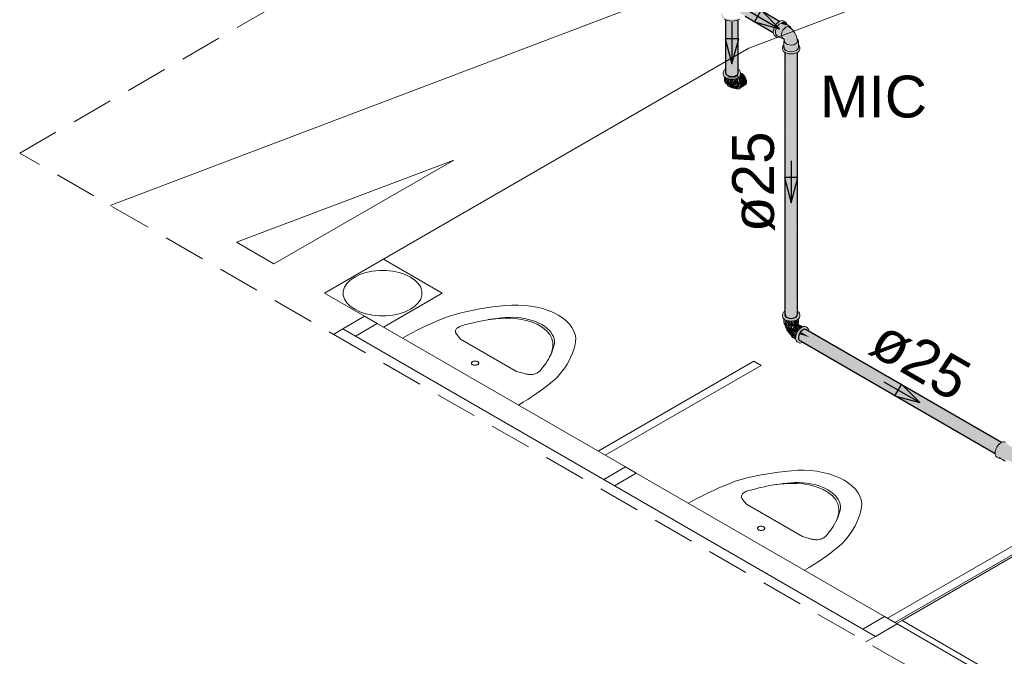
# Model space of a CAD drawing. Header units: millimetres. Extents: x 567 to 934, y -1 to 364.
# Tile 382 of 656: x 748.37 to 753.08, y 6.65 to 9.7. Entities that reach past the tile are written whole.
import ezdxf

# ---------------------------------------------------------------- set-up
doc = ezdxf.new("R2010")
doc.units = ezdxf.units.MM
doc.header["$MEASUREMENT"] = 0
doc.linetypes.add('JIS_02_2.0', pattern=[0.3, 0.2, -0.1])
doc.linetypes.add('NULL', pattern=[0])
for name, color, linetype, lineweight in [('AF-Condutos', 140, 'Continuous', 25), ('AF-Conexões', 152, 'Continuous', 18), ('AF-Peça de utilização', 152, 'Continuous', 18), ('AF-Sentido conduto', 140, 'Continuous', 30), ('AF-Textos conduto', 7, 'Continuous', 9), ('DI-Área do detalhe', 10, 'JIS_02_2.0', 0), ('Textos', 7, 'Continuous', 9)]:
    doc.layers.add(name, color=color, linetype=linetype, lineweight=lineweight)
doc.layers.add('ARQ FINA', color=8, linetype='Continuous')
doc.styles.add('Arial', font='arial.ttf')

msp = doc.modelspace()

# ---------------------------------------------------------------- hatches: boundary and pattern name
at = {"layer": 'AF-Condutos', "linetype": 'Continuous'}
for points in [[(751.8677, 9.7666), (752.003, 9.689), (751.8458, 9.7798), (751.838, 9.7805), (751.8205, 9.7682), (751.8101, 9.7458), (751.8138, 9.728), (751.9724, 9.6364), (751.8408, 9.7168), (751.8415, 9.7173), (751.9727, 9.6415), (751.9856, 9.6733), (751.8711, 9.7487), (751.9929, 9.6816), (751.8774, 9.7554), (751.9997, 9.687)], [(751.8677, 9.7666), (751.9994, 9.6874), (752.003, 9.689)], [(751.8711, 9.7487), (751.9853, 9.6735), (751.9929, 9.6816)], [(751.8774, 9.7554), (751.993, 9.6821), (751.9997, 9.6869)], [(751.8408, 9.7168), (751.9722, 9.6369), (751.9727, 9.6415), (751.8415, 9.7173)], [(751.7445, 9.4598), (751.7464, 9.4371), (751.764, 9.4269), (751.7889, 9.4277), (751.8046, 9.4388), (751.8046, 9.6954), (751.8041, 9.6952), (751.7994, 9.4634), (751.7988, 9.6929), (751.7982, 9.6932), (751.7904, 9.4702), (751.789, 9.691), (751.7883, 9.6909), (751.7789, 9.4788), (751.7767, 9.69), (751.7635, 9.6908), (751.7559, 9.4961), (751.7535, 9.6928), (751.753, 9.693), (751.7476, 9.485), (751.7465, 9.695), (751.7444, 9.6959)], [(751.7476, 9.485), (751.7529, 9.6921), (751.7465, 9.6949)], [(751.7559, 9.4961), (751.7635, 9.6904), (751.7535, 9.6928)], [(751.7789, 9.4788), (751.7883, 9.6909), (751.7767, 9.69)], [(751.7904, 9.4702), (751.7982, 9.6932), (751.789, 9.691)], [(751.8041, 9.6947), (751.7988, 9.6934), (751.7994, 9.462)], [(751.8046, 9.4388), (751.8052, 9.6957), (751.8046, 9.6954)], [(751.8052, 9.459), (751.8052, 9.6957), (751.8046, 9.4595)], [(752.0274, 9.5404), (752.0274, 8.2878), (752.0294, 9.5393)], [(752.0275, 8.3031), (752.0296, 8.3044), (752.0294, 9.5506)], [(752.0296, 8.3047), (752.0363, 9.5365), (752.0294, 9.5395)], [(752.0366, 8.3075), (752.0364, 9.5444), (752.0296, 8.3047), (752.0364, 8.2744), (752.047, 8.2704)], [(752.0364, 9.5363), (752.0367, 8.31), (752.047, 9.5318)], [(752.047, 8.2704), (752.047, 9.5404), (752.0367, 8.31)], [(752.047, 8.2704), (752.0596, 8.2693), (752.0596, 9.5393)], [(752.047, 9.532), (752.047, 8.2704), (752.0595, 9.5308)], [(752.0596, 8.2693), (752.0719, 8.2712), (752.0719, 9.5412)], [(752.0596, 9.533), (752.0596, 8.2693), (752.0718, 9.5339)], [(752.0819, 8.3064), (752.0818, 9.5458), (752.0719, 8.2712), (752.0876, 8.2823), (752.0876, 8.3038)], [(752.0817, 9.5368), (752.0719, 9.5344), (752.0719, 8.2712)], [(752.0819, 8.3064), (752.0875, 9.54), (752.0818, 9.5357)], [(752.0876, 8.3038), (752.0876, 9.5523), (752.082, 8.3158)], [(752.0876, 8.2823), (752.0882, 9.5405), (752.0876, 9.54)], [(752.0883, 8.3033), (752.0883, 9.5405), (752.0876, 8.308)], [(752.0296, 8.3047), (752.0294, 8.2806), (752.0364, 8.2744)], [(753.0331, 7.624), (753.0331, 7.6242), (752.1185, 8.1572), (753.0324, 7.6297), (753.0335, 7.6294), (752.1508, 8.1485), (753.0345, 7.6389), (753.0354, 7.6387), (752.149, 8.1631), (753.0388, 7.6502), (753.0398, 7.6499), (752.1471, 8.179), (752.0968, 8.194), (752.0931, 8.1824), (752.0968, 8.1646)], [(752.1471, 8.179), (752.1035, 8.2048), (752.0968, 8.194)], [(752.1288, 8.2164), (752.121, 8.2171), (752.1035, 8.2048), (752.1468, 8.1791), (753.0462, 7.6605), (753.0464, 7.6607), (752.1454, 8.1933), (753.0539, 7.6692), (753.0541, 7.6693), (752.1441, 8.2035), (753.0608, 7.6744), (753.0609, 7.6745)], [(753.0637, 7.6766), (752.1288, 8.2164), (753.0605, 7.6747)], [(753.0596, 7.6752), (752.1441, 8.2035), (753.0539, 7.6694)], [(753.0527, 7.6699), (752.1454, 8.1933), (753.0461, 7.6609)], [(753.0324, 7.6297), (752.1175, 8.1578), (753.0329, 7.6243)], [(753.0451, 7.6611), (752.1471, 8.179), (753.0392, 7.6502)], [(753.0346, 7.6392), (753.0396, 7.6496), (752.149, 8.1631)], [(753.0327, 7.6298), (753.0353, 7.6384), (752.1508, 8.1485)]]:
    msp.add_hatch(color=151, dxfattribs=at).paths.add_polyline_path(points)
at = {"layer": 'AF-Conexões', "linetype": 'Continuous'}
for points in [[(751.7241, 9.7192), (751.7294, 9.7051), (751.7444, 9.6959), (751.775, 9.6899), (751.8013, 9.694), (751.8122, 9.705), (751.775, 9.6967), (751.7378, 9.7056), (751.7241, 9.735)], [(751.9868, 9.615), (752, 9.6138), (751.9821, 9.6193), (751.9785, 9.6329), (751.9868, 9.663), (752, 9.6795), (752.0152, 9.6883), (752.0331, 9.6827), (752.0284, 9.6871), (752.0093, 9.6917), (751.987, 9.6754), (751.9762, 9.6567), (751.9723, 9.6374)], [(752.0941, 9.5757), (752.0916, 9.5879), (752.0741, 9.6361), (752.0587, 9.6524), (752.0148, 9.6822), (751.9908, 9.668), (751.9831, 9.6507), (751.9821, 9.6193), (752.0157, 9.6062), (752.0093, 9.6299), (752.0208, 9.6538), (752.0117, 9.628), (752.0192, 9.6132), (752.0369, 9.6147), (752.0253, 9.6051), (752.0326, 9.5832), (752.0393, 9.5912), (752.0402, 9.5788), (752.0305, 9.5816), (752.0286, 9.5467), (752.058, 9.5397), (752.0881, 9.5537)], [(752.0331, 9.6827), (752.0184, 9.6873), (752.0057, 9.6786), (752.0369, 9.6694)], [(752.0199, 9.6827), (752.0148, 9.6822), (752.0369, 9.6694)], [(752.0164, 9.5637), (752.022, 9.5449), (752.0472, 9.5337), (752.0688, 9.5337), (752.0875, 9.5399), (752.0982, 9.5507), (752.0982, 9.5699), (752.0883, 9.5484), (752.0788, 9.5429), (752.058, 9.5397), (752.0286, 9.5467), (752.0274, 9.5799)], [(752.0244, 9.5585), (752.0274, 9.5543), (752.0275, 9.5802)], [(752.0883, 8.3033), (752.0876, 8.2826), (752.0447, 8.267), (752.0269, 8.278), (752.0274, 8.2965), (752.0164, 8.2869), (752.022, 8.2681), (752.0472, 8.2569), (752.0688, 8.2569), (752.0928, 8.2671), (752.0997, 8.2869)], [(752.024, 8.2665), (752.0232, 8.2507), (752.0279, 8.2407), (752.0279, 8.2636)], [(752.0284, 8.2431), (752.0406, 8.2333), (752.0407, 8.2574), (752.0343, 8.2398), (752.0335, 8.2602)], [(752.0288, 8.2447), (752.0322, 8.2604), (752.0286, 8.2631)], [(752.0422, 8.2265), (752.0295, 8.2394), (752.0448, 8.2037), (752.0581, 8.1909), (752.0657, 8.2177), (752.0616, 8.2309), (752.0524, 8.2263), (752.0412, 8.2332)], [(752.0343, 8.2398), (752.0394, 8.2583), (752.0336, 8.2609)], [(752.0478, 8.2568), (752.0406, 8.2333), (752.049, 8.2313), (752.0568, 8.2562)], [(752.0414, 8.2357), (752.0478, 8.2568), (752.0407, 8.2584)], [(752.0658, 8.2567), (752.058, 8.2561), (752.049, 8.2313), (752.067, 8.2313)], [(752.0742, 8.2582), (752.067, 8.2313), (752.0754, 8.2333)], [(752.074, 8.2573), (752.0688, 8.2569), (752.067, 8.2313)], [(752.0814, 8.2604), (752.0754, 8.2333), (752.0826, 8.2365), (752.087, 8.2629)], [(752.0813, 8.2599), (752.0754, 8.2585), (752.0754, 8.2333)], [(752.0923, 8.2668), (752.0884, 8.2638), (752.0826, 8.2365), (752.0908, 8.2444)], [(752.0797, 8.1824), (752.0592, 8.2012), (752.0584, 8.1933), (752.079, 8.1764)], [(752.0592, 8.1865), (752.0789, 8.1751), (752.0584, 8.1933)], [(752.0813, 8.1898), (752.0617, 8.2094), (752.0592, 8.2012)], [(752.0793, 8.1828), (752.081, 8.1886), (752.0592, 8.2012)], [(752.0842, 8.1978), (752.0876, 8.2048), (752.0707, 8.225), (752.0617, 8.2094)], [(752.0807, 8.1904), (752.0829, 8.1951), (752.0617, 8.2094)], [(752.0934, 8.2133), (752.0766, 8.2313), (752.0707, 8.225), (752.0883, 8.2058)], [(752.0991, 8.2195), (752.083, 8.2359), (752.0766, 8.2313)], [(752.0974, 8.2192), (752.0766, 8.2313), (752.0933, 8.2133)], [(752.1427, 8.2146), (752.1362, 8.224), (752.116, 8.2301), (752.0937, 8.2138), (752.0829, 8.1951), (752.079, 8.1758), (752.0829, 8.1611), (752.1023, 8.1535), (752.0888, 8.1917), (752.1067, 8.2179), (752.1206, 8.2259), (752.1219, 8.2224), (752.1074, 8.2183), (752.0931, 8.198), (752.0952, 8.1915), (752.1155, 8.2175), (752.1407, 8.2095)], [(752.1137, 8.2291), (752.1003, 8.2376), (752.083, 8.2359), (752.1028, 8.2244)], [(752.1035, 8.2241), (752.083, 8.2359), (752.0988, 8.2198)], [(752.0797, 8.1698), (752.0791, 8.175), (752.0592, 8.1865), (752.0617, 8.181)], [(752.1067, 8.1522), (752.1134, 8.155), (752.1026, 8.1613)]]:
    msp.add_hatch(color=161, dxfattribs=at).paths.add_polyline_path(points)
at = {"layer": 'AF-Peça de utilização', "linetype": 'Continuous'}
for points in [[(751.7444, 9.4595), (751.7342, 9.4493), (751.7383, 9.4243), (751.7636, 9.413), (751.7852, 9.413), (751.8038, 9.4193), (751.816, 9.4363), (751.8104, 9.4551), (751.8034, 9.4259), (751.7744, 9.419), (751.7636, 9.4198), (751.7396, 9.4303), (751.7499, 9.4339)], [(751.7396, 9.4233), (751.7396, 9.4047), (751.7443, 9.3947), (751.7443, 9.4198)], [(751.7486, 9.3926), (751.7454, 9.4191), (751.7443, 9.4052)], [(751.7498, 9.3908), (751.7498, 9.4171), (751.7454, 9.4191)], [(751.7498, 9.4163), (751.7499, 9.3907), (751.7559, 9.4144)], [(751.762, 9.4271), (751.7536, 9.4223), (751.7714, 9.4195), (751.7769, 9.4221)], [(751.8011, 9.4349), (751.7744, 9.419), (751.7952, 9.4223)], [(751.799, 9.4164), (751.7928, 9.4149), (751.799, 9.3905)], [(751.8044, 9.4366), (751.7952, 9.4223), (751.8034, 9.4259)], [(751.799, 9.3907), (751.8045, 9.3947), (751.8045, 9.4196), (751.8003, 9.4177)], [(751.808, 9.4224), (751.8053, 9.4204), (751.8072, 9.3984)], [(751.842, 9.3883), (751.8451, 9.3997), (751.8384, 9.422), (751.8092, 9.4047), (751.8141, 9.3818), (751.8074, 9.3671)], [(751.82, 9.4376), (751.8162, 9.4354), (751.8092, 9.4052), (751.8384, 9.422), (751.8337, 9.4289)], [(751.7498, 9.3905), (751.757, 9.3873), (751.757, 9.4146)], [(751.8021, 9.3675), (751.8117, 9.3764), (751.8081, 9.3954), (751.7959, 9.3833), (751.7549, 9.3831), (751.7745, 9.3712)], [(751.757, 9.4136), (751.757, 9.3873), (751.7643, 9.4129)], [(751.7643, 9.413), (751.757, 9.3873), (751.7654, 9.3853)], [(751.7654, 9.3853), (751.7732, 9.4121), (751.7654, 9.4129)], [(751.7733, 9.4123), (751.7654, 9.3853), (751.7744, 9.3846), (751.7819, 9.4117)], [(751.7744, 9.3846), (751.7918, 9.3873), (751.7845, 9.413)], [(751.7918, 9.4136), (751.7852, 9.413), (751.7918, 9.3873)], [(751.7918, 9.4146), (751.7918, 9.3873), (751.799, 9.3905)], [(753.0954, 7.6655), (753.0829, 7.6775), (753.0698, 7.6787), (753.0476, 7.6625), (753.0369, 7.644), (753.033, 7.6248), (753.0369, 7.6102), (753.0559, 7.6025), (753.1063, 7.5756), (753.0778, 7.596), (753.1, 7.5895), (753.1311, 7.5711), (753.1485, 7.5441), (753.1685, 7.5459), (753.1457, 7.559), (753.1539, 7.5888), (753.1692, 7.6049), (753.1761, 7.6221), (753.154, 7.6138), (753.1272, 7.6297), (753.1297, 7.6319), (753.1096, 7.6511), (753.1166, 7.651), (753.1423, 7.6361)]]:
    msp.add_hatch(color=161, dxfattribs=at).paths.add_polyline_path(points)

# ---------------------------------------------------------------- linework, layer by layer
at = {"layer": 'AF-Condutos'}
for p, q in [((752.003, 9.689), (751.8677, 9.7671)), ((751.8375, 9.7143), (751.9724, 9.6364)), ((751.7444, 9.6959), (751.7444, 9.4864)), ((751.8052, 9.459), (751.8052, 9.6957)), ((752.0274, 9.5408), (752.0274, 9.5404)), ((752.0274, 9.5404), (752.0274, 8.2878)), ((752.0883, 8.3071), (752.0883, 9.5405)), ((751.7444, 9.4864), (751.7444, 9.4648)), ((751.7444, 9.4648), (751.7444, 9.4636)), ((751.7444, 9.4636), (751.7444, 9.4617)), ((751.7444, 9.4617), (751.7444, 9.4598)), ((751.7444, 9.4598), (751.7444, 9.4597)), ((751.7444, 9.4597), (751.7444, 9.4443)), ((751.7444, 9.4443), (751.7464, 9.4371)), ((751.7464, 9.4371), (751.7533, 9.4309)), ((751.7533, 9.4309), (751.764, 9.4269)), ((751.764, 9.4269), (751.7766, 9.4258)), ((751.7766, 9.4258), (751.7889, 9.4277)), ((751.7889, 9.4277), (751.7988, 9.4323)), ((751.7988, 9.4323), (751.8046, 9.4388)), ((751.8046, 9.4388), (751.8052, 9.4462)), ((751.8052, 9.4462), (751.8052, 9.459)), ((752.0274, 8.2878), (752.0294, 8.2806)), ((752.0876, 8.2823), (752.0883, 8.2897)), ((752.0883, 8.3036), (752.0883, 8.3071)), ((752.0883, 8.3033), (752.0883, 8.3036)), ((752.0883, 8.2897), (752.0883, 8.3033)), ((752.0294, 8.2806), (752.0364, 8.2744)), ((752.0364, 8.2744), (752.047, 8.2704)), ((752.047, 8.2704), (752.0596, 8.2693)), ((752.0596, 8.2693), (752.0719, 8.2712)), ((752.0719, 8.2712), (752.0818, 8.2758)), ((752.0818, 8.2758), (752.0876, 8.2823)), ((752.0968, 8.194), (752.0931, 8.1824)), ((752.1035, 8.2048), (752.0968, 8.194)), ((752.112, 8.213), (752.1035, 8.2048)), ((752.121, 8.2171), (752.112, 8.213)), ((752.1288, 8.2164), (752.121, 8.2171)), ((753.0637, 7.6766), (752.1288, 8.2164)), ((752.0931, 8.1824), (752.0931, 8.172)), ((752.0931, 8.172), (752.0968, 8.1646)), ((752.0968, 8.1646), (752.1134, 8.155)), ((752.1134, 8.155), (752.1136, 8.1549)), ((752.1136, 8.1549), (753.0331, 7.624)), ((753.0642, 7.6763), (753.0637, 7.6766))]:
    msp.add_line(p, q, dxfattribs=at)
at = {"layer": 'AF-Conexões'}
for p, q in [((751.7378, 9.6988), (751.7444, 9.6959)), ((751.8052, 9.6957), (751.8122, 9.6988)), ((751.7444, 9.6959), (751.7487, 9.694)), ((751.7487, 9.694), (751.7614, 9.6909)), ((751.7614, 9.6909), (751.775, 9.6899)), ((751.775, 9.6899), (751.7886, 9.691)), ((751.7886, 9.691), (751.8013, 9.694)), ((751.8013, 9.694), (751.8052, 9.6957)), ((751.9762, 9.6567), (751.9733, 9.6468)), ((751.9809, 9.6664), (751.9762, 9.6567)), ((751.987, 9.6754), (751.9809, 9.6664)), ((751.9863, 9.6529), (751.9839, 9.6447)), ((751.9902, 9.6611), (751.9863, 9.6529)), ((751.9941, 9.6829), (751.987, 9.6754)), ((751.9953, 9.6685), (751.9902, 9.6611)), ((752.0017, 9.6884), (751.9941, 9.6829)), ((752.0012, 9.6748), (751.9953, 9.6685)), ((752.0076, 9.6794), (752.0012, 9.6748)), ((752.003, 9.689), (752.0017, 9.6884)), ((752.0093, 9.6917), (752.003, 9.689)), ((752.014, 9.6821), (752.0076, 9.6794)), ((752.0164, 9.6924), (752.0093, 9.6917)), ((752.0148, 9.6822), (752.014, 9.6821)), ((752.0199, 9.6827), (752.0148, 9.6822)), ((752.0225, 9.6905), (752.0164, 9.6924)), ((752.0256, 9.6554), (752.0191, 9.6472)), ((752.025, 9.6811), (752.0199, 9.6827)), ((752.0284, 9.6871), (752.0225, 9.6905)), ((752.0362, 9.6746), (752.025, 9.6811)), ((752.0331, 9.6612), (752.0256, 9.6554)), ((752.0331, 9.6827), (752.0284, 9.6871)), ((752.0353, 9.678), (752.0331, 9.6827)), ((752.0365, 9.6625), (752.0331, 9.6612)), ((752.0361, 9.6762), (752.0353, 9.678)), ((752.0362, 9.6746), (752.0361, 9.6762)), ((752.037, 9.6742), (752.0362, 9.6746)), ((752.0373, 9.6628), (752.0365, 9.6625)), ((752.0377, 9.6738), (752.037, 9.6742)), ((752.0405, 9.664), (752.0373, 9.6628)), ((752.0505, 9.6664), (752.0377, 9.6738)), ((752.047, 9.6634), (752.0405, 9.664)), ((752.0533, 9.6584), (752.047, 9.6634)), ((752.0544, 9.6628), (752.0505, 9.6664)), ((752.0571, 9.6554), (752.0533, 9.6584)), ((752.0568, 9.6574), (752.0544, 9.6628)), ((752.0571, 9.6554), (752.0568, 9.6574)), ((752.0581, 9.6546), (752.0571, 9.6554)), ((752.0604, 9.6528), (752.0581, 9.6546)), ((752.0673, 9.6451), (752.0604, 9.6528)), ((751.9733, 9.6468), (751.9723, 9.6374)), ((751.9723, 9.6374), (751.9724, 9.6364)), ((751.9724, 9.6364), (751.9733, 9.6292)), ((751.9733, 9.6292), (751.9762, 9.6227)), ((751.9762, 9.6227), (751.9809, 9.6184)), ((751.9809, 9.6184), (751.9868, 9.615)), ((751.9839, 9.6447), (751.983, 9.6368)), ((751.983, 9.6368), (751.9839, 9.6299)), ((751.9839, 9.6299), (751.9839, 9.6298)), ((751.9839, 9.6298), (751.9863, 9.6245)), ((751.9863, 9.6245), (751.9902, 9.6209)), ((751.9868, 9.615), (751.9929, 9.6131)), ((751.9902, 9.6209), (752.0015, 9.6144)), ((751.9929, 9.6131), (752, 9.6138)), ((752, 9.6138), (752.0015, 9.6144)), ((752.0015, 9.6144), (752.0029, 9.6136)), ((752.0029, 9.6136), (752.0157, 9.6062)), ((752.0143, 9.6377), (752.0117, 9.628)), ((752.0117, 9.628), (752.0118, 9.6237)), ((752.0118, 9.6237), (752.0118, 9.62)), ((752.0118, 9.62), (752.0118, 9.6193)), ((752.0118, 9.6193), (752.0143, 9.6128)), ((752.0191, 9.6472), (752.0143, 9.6377)), ((752.0143, 9.6128), (752.0144, 9.6126)), ((752.0144, 9.6126), (752.0197, 9.6074)), ((752.0157, 9.6062), (752.0208, 9.6046)), ((752.0197, 9.6074), (752.0223, 9.6048)), ((752.0208, 9.6046), (752.0223, 9.6048)), ((752.0223, 9.6048), (752.0267, 9.6052)), ((752.0223, 9.6048), (752.0244, 9.6025)), ((752.0741, 9.6361), (752.0673, 9.6451)), ((752.0804, 9.6242), (752.0741, 9.6361)), ((752.0836, 9.6167), (752.0804, 9.6242)), ((752.085, 9.6115), (752.0836, 9.6167)), ((752.086, 9.608), (752.085, 9.6115)), ((752.0862, 9.6046), (752.086, 9.608)), ((752.0871, 9.604), (752.0862, 9.6046)), ((752.0863, 9.6041), (752.0862, 9.6046)), ((752.0178, 9.5699), (752.0164, 9.5637)), ((752.0164, 9.5637), (752.0164, 9.5569)), ((752.022, 9.5757), (752.0178, 9.5699)), ((752.0232, 9.5767), (752.022, 9.5757)), ((752.0244, 9.5983), (752.0232, 9.5931)), ((752.0232, 9.5931), (752.0232, 9.5783)), ((752.0232, 9.5783), (752.0232, 9.5767)), ((752.0232, 9.5767), (752.0232, 9.5637)), ((752.0232, 9.5637), (752.0244, 9.5585)), ((752.0244, 9.6025), (752.025, 9.6007)), ((752.0253, 9.5995), (752.0244, 9.5983)), ((752.0244, 9.5585), (752.0274, 9.5543)), ((752.025, 9.6007), (752.0253, 9.5995)), ((752.0253, 9.5995), (752.0262, 9.596)), ((752.0262, 9.596), (752.0281, 9.5888)), ((752.0281, 9.5888), (752.0283, 9.5886)), ((752.0283, 9.5886), (752.0326, 9.5832)), ((752.0326, 9.5832), (752.0333, 9.5828)), ((752.0333, 9.5828), (752.0402, 9.5788)), ((752.0402, 9.5788), (752.0498, 9.5761)), ((752.0498, 9.5761), (752.0605, 9.5756)), ((752.0605, 9.5756), (752.0708, 9.5771)), ((752.0708, 9.5771), (752.0796, 9.5807)), ((752.0796, 9.5807), (752.0834, 9.5838)), ((752.0834, 9.5838), (752.0857, 9.5857)), ((752.0857, 9.5857), (752.0884, 9.5917)), ((752.0884, 9.5917), (752.0863, 9.6041)), ((752.0881, 9.6032), (752.0871, 9.604)), ((752.0916, 9.5983), (752.0881, 9.6032)), ((752.0883, 9.5538), (752.0916, 9.5585)), ((752.0928, 9.5931), (752.0916, 9.5983)), ((752.0916, 9.5585), (752.0928, 9.5637)), ((752.0928, 9.5775), (752.0928, 9.5931)), ((752.0928, 9.5767), (752.0928, 9.5775)), ((752.0928, 9.5637), (752.0928, 9.5767)), ((752.0941, 9.5757), (752.0928, 9.5767)), ((752.0952, 9.5742), (752.0941, 9.5757)), ((752.0956, 9.5737), (752.0952, 9.5742)), ((752.0982, 9.5699), (752.0956, 9.5737)), ((752.0997, 9.5637), (752.0982, 9.5699)), ((752.0997, 9.5569), (752.0997, 9.5637)), ((752.0164, 9.5569), (752.0178, 9.5507)), ((752.0178, 9.5507), (752.022, 9.5449)), ((752.022, 9.5449), (752.0274, 9.5408)), ((752.0274, 9.5543), (752.0279, 9.5537)), ((752.0274, 9.5408), (752.0286, 9.5399)), ((752.0279, 9.5537), (752.0334, 9.5495)), ((752.0286, 9.5399), (752.0372, 9.5361)), ((752.0334, 9.5495), (752.0406, 9.5463)), ((752.0372, 9.5361), (752.0472, 9.5337)), ((752.0406, 9.5463), (752.049, 9.5443)), ((752.0472, 9.5337), (752.058, 9.5329)), ((752.049, 9.5443), (752.058, 9.5436)), ((752.058, 9.5436), (752.067, 9.5443)), ((752.058, 9.5329), (752.0688, 9.5337)), ((752.067, 9.5443), (752.0754, 9.5463)), ((752.0688, 9.5337), (752.0788, 9.5361)), ((752.0754, 9.5463), (752.0826, 9.5495)), ((752.0788, 9.5361), (752.0875, 9.5399)), ((752.0826, 9.5495), (752.0881, 9.5537)), ((752.0875, 9.5399), (752.0883, 9.5405)), ((752.0881, 9.5537), (752.0883, 9.5538)), ((752.0883, 9.5405), (752.0941, 9.5449)), ((752.0941, 9.5449), (752.0982, 9.5507)), ((752.0982, 9.5507), (752.0997, 9.5569)), ((752.0178, 8.2931), (752.0164, 8.2869)), ((752.0164, 8.2869), (752.0164, 8.2801)), ((752.022, 8.2989), (752.0178, 8.2931)), ((752.024, 8.3005), (752.022, 8.2989)), ((752.0274, 8.3031), (752.024, 8.3005)), ((752.0894, 8.3024), (752.0883, 8.3033)), ((752.0941, 8.2989), (752.0894, 8.3024)), ((752.0977, 8.2938), (752.0941, 8.2989)), ((752.0982, 8.2931), (752.0977, 8.2938)), ((752.0997, 8.2869), (752.0982, 8.2931)), ((752.0997, 8.2801), (752.0997, 8.2869)), ((752.0164, 8.2801), (752.0178, 8.2739)), ((752.0178, 8.2739), (752.022, 8.2681)), ((752.022, 8.2681), (752.0232, 8.2671)), ((752.0232, 8.2671), (752.0232, 8.2507)), ((752.0232, 8.2671), (752.0286, 8.2631)), ((752.0232, 8.2507), (752.0244, 8.2455)), ((752.0244, 8.2455), (752.0279, 8.2407)), ((752.0279, 8.2407), (752.0295, 8.2394)), ((752.0286, 8.2631), (752.0372, 8.2593)), ((752.0295, 8.2394), (752.0334, 8.2365)), ((752.0295, 8.2394), (752.0301, 8.2353)), ((752.0372, 8.2593), (752.0472, 8.2569)), ((752.0472, 8.2569), (752.058, 8.2561)), ((752.058, 8.2561), (752.0688, 8.2569)), ((752.0688, 8.2569), (752.0788, 8.2593)), ((752.0788, 8.2593), (752.0875, 8.2631)), ((752.0826, 8.2365), (752.0881, 8.2407)), ((752.0875, 8.2631), (752.0928, 8.2671)), ((752.0881, 8.2407), (752.0908, 8.2444)), ((752.0908, 8.2444), (752.0916, 8.2455)), ((752.0914, 8.2431), (752.0908, 8.2444)), ((752.092, 8.2416), (752.0914, 8.2431)), ((752.0916, 8.2455), (752.0928, 8.2507)), ((752.0931, 8.2402), (752.092, 8.2416)), ((752.0928, 8.2671), (752.0941, 8.2681)), ((752.0928, 8.2507), (752.0928, 8.2671)), ((752.0939, 8.2391), (752.0931, 8.2402)), ((752.0953, 8.2392), (752.0939, 8.2391)), ((752.0941, 8.2681), (752.0982, 8.2739)), ((752.1003, 8.2376), (752.0953, 8.2392)), ((752.0982, 8.2739), (752.0997, 8.2801)), ((752.0301, 8.2353), (752.0333, 8.2255)), ((752.0333, 8.2255), (752.0377, 8.2151)), ((752.0334, 8.2365), (752.0406, 8.2333)), ((752.0377, 8.2151), (752.0448, 8.2037)), ((752.0406, 8.2333), (752.049, 8.2313)), ((752.0448, 8.2037), (752.0497, 8.1972)), ((752.049, 8.2313), (752.058, 8.2306)), ((752.0497, 8.1972), (752.0561, 8.1907)), ((752.058, 8.2306), (752.067, 8.2313)), ((752.0592, 8.2012), (752.0584, 8.1933)), ((752.0584, 8.1933), (752.0589, 8.1885)), ((752.0617, 8.2094), (752.0592, 8.2012)), ((752.0656, 8.2176), (752.0617, 8.2094)), ((752.0707, 8.225), (752.0656, 8.2176)), ((752.067, 8.2313), (752.0754, 8.2333)), ((752.0766, 8.2313), (752.0707, 8.225)), ((752.0754, 8.2333), (752.0826, 8.2365)), ((752.083, 8.2359), (752.0766, 8.2313)), ((752.0829, 8.1951), (752.08, 8.1852)), ((752.0876, 8.2048), (752.0829, 8.1951)), ((752.0893, 8.2386), (752.083, 8.2359)), ((752.0937, 8.2138), (752.0876, 8.2048)), ((752.0939, 8.2391), (752.0893, 8.2386)), ((752.1008, 8.2213), (752.0937, 8.2138)), ((752.1146, 8.2294), (752.1003, 8.2376)), ((752.1084, 8.2268), (752.1008, 8.2213)), ((752.1146, 8.2294), (752.1084, 8.2268)), ((752.116, 8.2301), (752.1146, 8.2294)), ((752.1231, 8.2308), (752.116, 8.2301)), ((752.1292, 8.2289), (752.1231, 8.2308)), ((752.1351, 8.2255), (752.1292, 8.2289)), ((752.1398, 8.2211), (752.1351, 8.2255)), ((752.1427, 8.2146), (752.1398, 8.2211)), ((752.1436, 8.2078), (752.1427, 8.2146)), ((752.0561, 8.1907), (752.0589, 8.1885)), ((752.0589, 8.1885), (752.0592, 8.1865)), ((752.0592, 8.1865), (752.0617, 8.181)), ((752.0617, 8.181), (752.0656, 8.1774)), ((752.0656, 8.1774), (752.0798, 8.1692)), ((752.08, 8.1852), (752.079, 8.1758)), ((752.079, 8.1758), (752.0798, 8.1692)), ((752.0798, 8.1692), (752.08, 8.1676)), ((752.08, 8.1676), (752.0829, 8.1611)), ((752.0829, 8.1611), (752.0876, 8.1568)), ((752.0876, 8.1568), (752.0935, 8.1534)), ((752.0935, 8.1534), (752.0996, 8.1515)), ((752.0996, 8.1515), (752.1067, 8.1522)), ((752.1067, 8.1522), (752.1134, 8.155))]:
    msp.add_line(p, q, dxfattribs=at)
at = {"layer": 'AF-Peça de utilização'}
for p, q in [((751.7342, 9.4493), (751.7327, 9.4431)), ((751.7327, 9.4431), (751.7327, 9.4363)), ((751.7327, 9.4363), (751.7342, 9.43)), ((751.7383, 9.4551), (751.7342, 9.4493)), ((751.7342, 9.43), (751.7383, 9.4243)), ((751.7409, 9.4571), (751.7383, 9.4551)), ((751.7383, 9.4243), (751.7396, 9.4233)), ((751.7396, 9.4233), (751.7396, 9.4047)), ((751.7396, 9.4233), (751.7449, 9.4193)), ((751.7444, 9.4597), (751.7409, 9.4571)), ((751.7449, 9.4193), (751.7536, 9.4155)), ((751.7952, 9.4155), (751.8038, 9.4193)), ((751.8038, 9.4193), (751.8092, 9.4233)), ((751.8063, 9.4582), (751.8052, 9.459)), ((751.8104, 9.4551), (751.8063, 9.4582)), ((751.8092, 9.4233), (751.8104, 9.4242)), ((751.8092, 9.4047), (751.8092, 9.4233)), ((751.8146, 9.4493), (751.8104, 9.4551)), ((751.8104, 9.4242), (751.8146, 9.43)), ((751.816, 9.4431), (751.8146, 9.4493)), ((751.8146, 9.43), (751.816, 9.4363)), ((751.816, 9.4417), (751.816, 9.4431)), ((751.816, 9.4415), (751.816, 9.4417)), ((751.816, 9.4363), (751.816, 9.4415)), ((751.8165, 9.4415), (751.816, 9.4415)), ((751.8172, 9.4412), (751.8165, 9.4415)), ((751.8175, 9.4411), (751.8172, 9.4412)), ((751.8224, 9.439), (751.8175, 9.4411)), ((751.8263, 9.4361), (751.8224, 9.439)), ((751.8282, 9.4347), (751.8263, 9.4361)), ((751.8311, 9.4317), (751.8282, 9.4347)), ((751.8313, 9.4314), (751.8311, 9.4317)), ((751.8337, 9.4289), (751.8313, 9.4314)), ((751.8384, 9.422), (751.8337, 9.4289)), ((751.842, 9.4145), (751.8384, 9.422)), ((751.7396, 9.4047), (751.7408, 9.3995)), ((751.7408, 9.3995), (751.7443, 9.3947)), ((751.7443, 9.3947), (751.7491, 9.391)), ((751.7491, 9.391), (751.7498, 9.3905)), ((751.7498, 9.3905), (751.7501, 9.3904)), ((751.7501, 9.3904), (751.757, 9.3873)), ((751.7501, 9.3904), (751.7501, 9.3902)), ((751.7501, 9.3902), (751.7507, 9.3893)), ((751.7507, 9.3893), (751.7549, 9.3831)), ((751.7536, 9.4155), (751.7636, 9.413)), ((751.7549, 9.3831), (751.761, 9.3772)), ((751.757, 9.3873), (751.7654, 9.3853)), ((751.761, 9.3772), (751.7678, 9.3742)), ((751.7636, 9.413), (751.7744, 9.4122)), ((751.7654, 9.3853), (751.7744, 9.3846)), ((751.7678, 9.3742), (751.7745, 9.3712)), ((751.7744, 9.4122), (751.7852, 9.413)), ((751.7744, 9.3846), (751.776, 9.3847)), ((751.7745, 9.3712), (751.7782, 9.3706)), ((751.776, 9.3847), (751.7834, 9.3853)), ((751.7782, 9.3706), (751.7825, 9.369)), ((751.7825, 9.369), (751.7892, 9.3693)), ((751.7834, 9.3853), (751.7918, 9.3873)), ((751.7852, 9.413), (751.7952, 9.4155)), ((751.7892, 9.3693), (751.7896, 9.3694)), ((751.7896, 9.3694), (751.7902, 9.3696)), ((751.7902, 9.3696), (751.7969, 9.3709)), ((751.7902, 9.3696), (751.7914, 9.3687)), ((751.7918, 9.3873), (751.799, 9.3905)), ((751.7969, 9.3709), (751.8037, 9.3737)), ((751.799, 9.3905), (751.8045, 9.3947)), ((751.8037, 9.3737), (751.8065, 9.3761)), ((751.8045, 9.3947), (751.8072, 9.3984)), ((751.8065, 9.3761), (751.8084, 9.3798)), ((751.8072, 9.3984), (751.808, 9.3995)), ((751.8081, 9.3954), (751.8072, 9.3984)), ((751.8074, 9.3671), (751.8384, 9.385)), ((751.808, 9.3995), (751.8092, 9.4047)), ((751.8091, 9.3897), (751.8081, 9.3954)), ((751.8084, 9.3798), (751.8093, 9.3844)), ((751.8093, 9.3844), (751.8091, 9.3897)), ((751.8384, 9.385), (751.842, 9.3883)), ((751.8443, 9.4069), (751.842, 9.4145)), ((751.842, 9.3883), (751.8443, 9.3933)), ((751.8451, 9.3997), (751.8443, 9.4069)), ((751.8443, 9.3933), (751.8451, 9.3997)), ((751.7914, 9.3687), (751.7973, 9.3662)), ((751.7973, 9.3662), (751.8027, 9.3657)), ((751.8027, 9.3657), (751.8074, 9.3671)), ((753.0623, 7.6755), (753.0547, 7.67)), ((753.0642, 7.6763), (753.0623, 7.6755)), ((753.0698, 7.6787), (753.0642, 7.6763)), ((753.0769, 7.6794), (753.0698, 7.6787)), ((753.0829, 7.6775), (753.0769, 7.6794)), ((753.034, 7.6341), (753.033, 7.6248)), ((753.0369, 7.644), (753.034, 7.6341)), ((753.0416, 7.6537), (753.0369, 7.644)), ((753.0476, 7.6625), (753.0416, 7.6537)), ((753.0547, 7.67), (753.0476, 7.6625)), ((753.033, 7.6248), (753.0331, 7.624)), ((753.0331, 7.624), (753.034, 7.6166)), ((753.034, 7.6166), (753.0369, 7.6102)), ((753.0369, 7.6102), (753.0416, 7.6059)), ((753.0416, 7.6059), (753.0476, 7.6026)), ((753.0476, 7.6026), (753.0515, 7.6011)), ((753.0515, 7.6011), (753.0554, 7.5995)), ((753.0524, 7.6039), (753.0589, 7.6001)), ((753.0554, 7.5995), (753.0589, 7.6001)), ((753.0589, 7.6001), (753.0693, 7.5941)), ((753.0693, 7.5941), (753.0694, 7.594)), ((753.0694, 7.594), (753.0822, 7.5866))]:
    msp.add_line(p, q, dxfattribs=at)
at = {"layer": 'AF-Sentido conduto'}
for p, q in [((751.9147, 9.742), (751.8824, 9.686)), ((752.0031, 9.6536), (751.9147, 9.742)), ((751.8824, 9.686), (752.0031, 9.6536)), ((751.8073, 9.6061), (751.7426, 9.6061)), ((751.7426, 9.6061), (751.775, 9.4853)), ((751.775, 9.4853), (751.8073, 9.6061)), ((752.0904, 8.9427), (752.0257, 8.9427)), ((752.0257, 8.9427), (752.058, 8.8219)), ((752.058, 8.8219), (752.0904, 8.9427)), ((752.5853, 7.9549), (752.5529, 7.8988)), ((752.6737, 7.8665), (752.5853, 7.9549)), ((752.5529, 7.8988), (752.6737, 7.8665))]:
    msp.add_line(p, q, dxfattribs=at)
for points in [[(751.8299, 9.7536), (752.0031, 9.6536)], [(751.775, 9.6853), (751.775, 9.4853)], [(752.058, 9.0219), (752.058, 8.8219)], [(752.5005, 7.9665), (752.6737, 7.8665)]]:
    msp.add_lwpolyline(points, dxfattribs=at)
at = {"layer": 'ARQ FINA', "lineweight": 5}
for p, q in [((756.1104, 11.5788), (748.8012, 8.8095)), ((756.1104, 11.5788), (748.8012, 8.8095)), ((751.8551, 9.5606), (753.0666, 10.0196)), ((749.8273, 8.3898), (751.8551, 9.5606)), ((749.4064, 8.6328), (750.4444, 9.0261)), ((750.4444, 9.0261), (749.5848, 8.5298)), ((749.5848, 8.5298), (749.4064, 8.6328)), ((750.1083, 8.5521), (750.3894, 8.3898)), ((750.3894, 8.3898), (750.1083, 8.5521)), ((750.1083, 8.5521), (750.3894, 8.3898)), ((750.0187, 8.2793), (749.8273, 8.3898)), ((750.3894, 8.3898), (750.1083, 8.2276)), ((750.1083, 8.2276), (750.3894, 8.3898)), ((750.3894, 8.3898), (750.1083, 8.2276)), ((749.9148, 8.2193), (750.0187, 8.2793)), ((750.0793, 8.2443), (749.9754, 8.1843)), ((750.0187, 8.2793), (750.0793, 8.2443)), ((750.0793, 8.2443), (751.2658, 7.5593)), ((749.9148, 8.2193), (749.8691, 8.193)), ((752.4609, 6.7493), (749.9148, 8.2193)), ((750.4599, 8.1918), (750.4778, 8.1701)), ((750.4778, 8.1701), (750.7453, 8.0155)), ((751.8798, 8.0648), (751.135, 7.6348)), ((751.9144, 8.0448), (751.8798, 8.0648)), ((750.7833, 8.0051), (750.7453, 8.0155)), ((751.1696, 7.6148), (751.9144, 8.0448)), ((751.2658, 7.5593), (751.1619, 7.4993)), ((751.3177, 7.5293), (751.2658, 7.5593)), ((751.2138, 7.4693), (751.3177, 7.5293)), ((751.3177, 7.5293), (752.5042, 6.8443)), ((751.8274, 7.4023), (751.8452, 7.3806)), ((751.8452, 7.3806), (752.1128, 7.226)), ((752.5882, 6.8258), (753.5148, 7.3608)), ((753.2637, 7.2658), (752.5189, 6.8358)), ((752.1508, 7.2156), (752.1128, 7.226)), ((752.5535, 6.8158), (753.2983, 7.2458)), ((752.4003, 6.7843), (752.5042, 6.8443)), ((752.5042, 6.8443), (752.5648, 6.8093)), ((752.5648, 6.8093), (752.4609, 6.7493)), ((752.5882, 6.8258), (752.5622, 6.8108)), ((756.3147, 4.6443), (752.5648, 6.8093)), ((756.3407, 4.6593), (752.5882, 6.8258)), ((752.4152, 6.723), (752.4609, 6.7493))]:
    msp.add_line(p, q, dxfattribs=at)
for points in [[(750.2378, 8.3128), (750.2589, 8.3274), (750.2754, 8.3438), (750.2866, 8.3616), (750.2923, 8.3803), (750.2923, 8.3993), (750.2866, 8.418), (750.2754, 8.4358), (750.2589, 8.4523), (750.2378, 8.4668), (750.2126, 8.479), (750.1841, 8.4885), (750.1532, 8.495), (750.1209, 8.4983), (750.088, 8.4983), (750.0556, 8.495), (750.0247, 8.4885), (749.9962, 8.479), (749.9711, 8.4668)], [(749.9711, 8.4668), (749.9499, 8.4523), (749.9335, 8.4358), (749.9222, 8.418), (749.9165, 8.3993), (749.9165, 8.3803), (749.9222, 8.3616), (749.9335, 8.3438), (749.9499, 8.3274), (749.9711, 8.3128), (749.9962, 8.3006), (750.0247, 8.2911), (750.0556, 8.2846), (750.088, 8.2813), (750.1209, 8.2813), (750.1532, 8.2846), (750.1841, 8.2911), (750.2126, 8.3006), (750.2378, 8.3128)], [(750.6916, 8.3305), (750.6606, 8.3276), (750.6298, 8.3239), (750.5992, 8.3197), (750.569, 8.3147), (750.5391, 8.3091), (750.5095, 8.3028), (750.4805, 8.2959), (750.4518, 8.2884), (750.4237, 8.2803)], [(751.0236, 8.1388), (751.0275, 8.1564), (751.028, 8.174), (751.0253, 8.1916), (751.0193, 8.2089), (751.0102, 8.2258), (750.998, 8.242), (750.9828, 8.2574), (750.9649, 8.2717), (750.9445, 8.2848), (750.9217, 8.2966), (750.8969, 8.307), (750.8703, 8.3157), (750.8423, 8.3227), (750.8131, 8.328), (750.7831, 8.3315), (750.7526, 8.333), (750.722, 8.3327), (750.6916, 8.3305)], [(750.4237, 8.2803), (750.3971, 8.2699), (750.3708, 8.2591), (750.345, 8.2481), (750.3196, 8.2366), (750.2947, 8.2249), (750.2702, 8.2129), (750.2462, 8.2005), (750.2227, 8.1878), (750.1997, 8.1748)], [(750.5454, 8.2502), (750.5382, 8.2485), (750.5311, 8.2468), (750.5239, 8.245), (750.5168, 8.2432), (750.5097, 8.2414), (750.5027, 8.2396), (750.4956, 8.2377), (750.4886, 8.2358), (750.4816, 8.2339)], [(750.7089, 8.2742), (750.6902, 8.2728), (750.6717, 8.2712), (750.6532, 8.2691), (750.6348, 8.2668), (750.6166, 8.2641), (750.5985, 8.2611), (750.5806, 8.2578), (750.5629, 8.2542), (750.5454, 8.2502)], [(750.7158, 8.2698), (750.704, 8.27), (750.6923, 8.2699), (750.6805, 8.2696), (750.6688, 8.2691), (750.6571, 8.2684), (750.6455, 8.2674), (750.634, 8.2663), (750.6225, 8.2649), (750.6111, 8.2632)], [(750.9261, 8.1488), (750.9262, 8.1599), (750.9246, 8.171), (750.9212, 8.1819), (750.916, 8.1926), (750.9091, 8.203), (750.9006, 8.2129), (750.8905, 8.2224), (750.8789, 8.2313), (750.866, 8.2395), (750.8517, 8.247), (750.8364, 8.2537), (750.82, 8.2595), (750.8027, 8.2644), (750.7848, 8.2684), (750.7662, 8.2714), (750.7473, 8.2733), (750.7281, 8.2743), (750.7089, 8.2742)], [(750.9184, 8.1528), (750.914, 8.1728), (750.904, 8.1921), (750.8887, 8.2102), (750.8683, 8.2266), (750.8436, 8.2409), (750.8152, 8.2526), (750.7839, 8.2615), (750.7504, 8.2673), (750.7158, 8.2698)], [(750.4816, 8.2339), (750.4769, 8.2322), (750.4725, 8.2302), (750.4684, 8.228), (750.4647, 8.2257), (750.4614, 8.2231), (750.4585, 8.2203), (750.4561, 8.2174), (750.4542, 8.2144), (750.4527, 8.2113)], [(750.4527, 8.2113), (750.4527, 8.2091), (750.4528, 8.2068), (750.4532, 8.2046), (750.4538, 8.2024), (750.4546, 8.2002), (750.4556, 8.198), (750.4569, 8.1959), (750.4583, 8.1938), (750.4599, 8.1918)], [(750.8845, 8.0544), (750.8914, 8.0645), (750.8977, 8.0748), (750.9034, 8.0851), (750.9086, 8.0955), (750.9132, 8.106), (750.9173, 8.1166), (750.9208, 8.1273), (750.9237, 8.138), (750.9261, 8.1488)], [(750.9067, 8.0916), (750.9096, 8.0982), (750.9121, 8.1049), (750.9142, 8.1117), (750.9159, 8.1185), (750.9172, 8.1253), (750.9182, 8.1322), (750.9187, 8.139), (750.9188, 8.1459), (750.9184, 8.1528)], [(750.9366, 7.9842), (750.9507, 8.0004), (750.9637, 8.0169), (750.9757, 8.0337), (750.9865, 8.0508), (750.9962, 8.068), (751.0048, 8.0855), (751.0122, 8.1031), (751.0185, 8.1209), (751.0236, 8.1388)], [(750.559, 8.0623), (750.5567, 8.0634), (750.5541, 8.0643), (750.5512, 8.0649), (750.5483, 8.0652), (750.5453, 8.0652), (750.5423, 8.0649), (750.5394, 8.0643), (750.5368, 8.0634), (750.5345, 8.0623), (750.5326, 8.0609), (750.5311, 8.0594), (750.53, 8.0578), (750.5295, 8.0561), (750.5295, 8.0543), (750.53, 8.0526), (750.5311, 8.051), (750.5326, 8.0495), (750.5345, 8.0481), (750.5368, 8.047), (750.5394, 8.0461), (750.5423, 8.0455), (750.5453, 8.0452), (750.5483, 8.0452), (750.5512, 8.0455), (750.5541, 8.0461), (750.5567, 8.047), (750.559, 8.0481), (750.5609, 8.0495), (750.5624, 8.051), (750.5635, 8.0526), (750.564, 8.0543), (750.564, 8.0561), (750.5635, 8.0578), (750.5624, 8.0594), (750.5609, 8.0609), (750.559, 8.0623)], [(750.8562, 8.0176), (750.8596, 8.0216), (750.8628, 8.0257), (750.8661, 8.0297), (750.8693, 8.0338), (750.8724, 8.0379), (750.8755, 8.042), (750.8786, 8.0461), (750.8816, 8.0503), (750.8845, 8.0544)], [(750.7833, 8.0051), (750.7869, 8.0041), (750.7905, 8.0033), (750.7942, 8.0026), (750.7979, 8.002), (750.8017, 8.0015), (750.8055, 8.0012), (750.8094, 8.001), (750.8133, 8.0009), (750.8172, 8.0009)], [(750.8172, 8.0009), (750.8225, 8.0017), (750.8278, 8.0029), (750.8328, 8.0042), (750.8375, 8.0059), (750.842, 8.0078), (750.8461, 8.0099), (750.8499, 8.0123), (750.8533, 8.0149), (750.8562, 8.0176)], [(750.7539, 7.8548), (750.7764, 7.8681), (750.7984, 7.8817), (750.8198, 7.8955), (750.8407, 7.9097), (750.861, 7.9241), (750.8808, 7.9387), (750.9, 7.9536), (750.9186, 7.9688), (750.9366, 7.9842)], [(752.0591, 7.541), (752.0281, 7.5381), (751.9972, 7.5344), (751.9667, 7.5302), (751.9364, 7.5252), (751.9065, 7.5196), (751.877, 7.5133), (751.8479, 7.5064), (751.8193, 7.4989), (751.7912, 7.4908)], [(752.3911, 7.3493), (752.3949, 7.3669), (752.3955, 7.3845), (752.3927, 7.4021), (752.3868, 7.4194), (752.3776, 7.4363), (752.3654, 7.4525), (752.3503, 7.4679), (752.3324, 7.4822), (752.3119, 7.4953), (752.2892, 7.5071), (752.2643, 7.5175), (752.2378, 7.5262), (752.2097, 7.5332), (752.1805, 7.5385), (752.1505, 7.542), (752.12, 7.5435), (752.0894, 7.5432), (752.0591, 7.541)], [(751.7912, 7.4908), (751.7645, 7.4804), (751.7383, 7.4696), (751.7124, 7.4586), (751.6871, 7.4472), (751.6621, 7.4354), (751.6377, 7.4234), (751.6137, 7.411), (751.5902, 7.3983), (751.5671, 7.3853)], [(751.8491, 7.4444), (751.8443, 7.4427), (751.8399, 7.4407), (751.8358, 7.4385), (751.8321, 7.4362), (751.8288, 7.4336), (751.8259, 7.4308), (751.8235, 7.4279), (751.8216, 7.4249), (751.8202, 7.4218)], [(751.9128, 7.4607), (751.9057, 7.459), (751.8985, 7.4573), (751.8914, 7.4555), (751.8843, 7.4537), (751.8772, 7.4519), (751.8701, 7.4501), (751.8631, 7.4482), (751.8561, 7.4463), (751.8491, 7.4444)], [(752.0763, 7.4847), (752.0577, 7.4833), (752.0391, 7.4817), (752.0206, 7.4796), (752.0023, 7.4773), (751.9841, 7.4746), (751.966, 7.4716), (751.9481, 7.4683), (751.9304, 7.4647), (751.9128, 7.4607)], [(752.0832, 7.4803), (752.0715, 7.4805), (752.0597, 7.4804), (752.048, 7.4801), (752.0363, 7.4796), (752.0246, 7.4789), (752.013, 7.4779), (752.0014, 7.4768), (751.9899, 7.4754), (751.9785, 7.4737)], [(752.2936, 7.3593), (752.2937, 7.3704), (752.2921, 7.3815), (752.2886, 7.3924), (752.2834, 7.4031), (752.2766, 7.4135), (752.268, 7.4234), (752.2579, 7.4329), (752.2464, 7.4418), (752.2334, 7.45), (752.2192, 7.4575), (752.2038, 7.4642), (752.1874, 7.47), (752.1702, 7.4749), (752.1522, 7.4789), (752.1337, 7.4819), (752.1147, 7.4838), (752.0956, 7.4848), (752.0763, 7.4847)], [(752.2859, 7.3633), (752.2815, 7.3833), (752.2715, 7.4026), (752.2561, 7.4207), (752.2358, 7.4371), (752.2111, 7.4514), (752.1827, 7.4631), (752.1513, 7.472), (752.1179, 7.4778), (752.0832, 7.4803)], [(751.8202, 7.4218), (751.8201, 7.4196), (751.8203, 7.4173), (751.8207, 7.4151), (751.8213, 7.4129), (751.8221, 7.4107), (751.8231, 7.4085), (751.8243, 7.4064), (751.8258, 7.4043), (751.8274, 7.4023)], [(752.252, 7.2649), (752.2588, 7.275), (752.2651, 7.2853), (752.2708, 7.2956), (752.276, 7.306), (752.2807, 7.3165), (752.2847, 7.3271), (752.2883, 7.3378), (752.2912, 7.3485), (752.2936, 7.3593)], [(752.2741, 7.3021), (752.277, 7.3087), (752.2795, 7.3154), (752.2817, 7.3222), (752.2834, 7.329), (752.2847, 7.3358), (752.2856, 7.3427), (752.2861, 7.3495), (752.2862, 7.3564), (752.2859, 7.3633)], [(752.304, 7.1947), (752.3181, 7.2109), (752.3312, 7.2274), (752.3431, 7.2442), (752.354, 7.2613), (752.3637, 7.2785), (752.3723, 7.296), (752.3797, 7.3136), (752.386, 7.3314), (752.3911, 7.3493)], [(751.9264, 7.2728), (751.9241, 7.2739), (751.9215, 7.2748), (751.9187, 7.2754), (751.9157, 7.2757), (751.9127, 7.2757), (751.9097, 7.2754), (751.9069, 7.2748), (751.9043, 7.2739), (751.902, 7.2728), (751.9, 7.2714), (751.8985, 7.2699), (751.8975, 7.2683), (751.897, 7.2666), (751.897, 7.2648), (751.8975, 7.2631), (751.8985, 7.2615), (751.9, 7.26), (751.902, 7.2586), (751.9043, 7.2575), (751.9069, 7.2566), (751.9097, 7.256), (751.9127, 7.2557), (751.9157, 7.2557), (751.9187, 7.256), (751.9215, 7.2566), (751.9241, 7.2575), (751.9264, 7.2586), (751.9284, 7.26), (751.9299, 7.2615), (751.9309, 7.2631), (751.9315, 7.2648), (751.9315, 7.2666), (751.9309, 7.2683), (751.9299, 7.2699), (751.9284, 7.2714), (751.9264, 7.2728)], [(752.2237, 7.2281), (752.227, 7.2321), (752.2303, 7.2362), (752.2335, 7.2402), (752.2367, 7.2443), (752.2399, 7.2484), (752.243, 7.2525), (752.246, 7.2566), (752.249, 7.2608), (752.252, 7.2649)], [(752.1508, 7.2156), (752.1543, 7.2146), (752.1579, 7.2138), (752.1616, 7.2131), (752.1654, 7.2125), (752.1692, 7.212), (752.173, 7.2117), (752.1769, 7.2115), (752.1807, 7.2114), (752.1846, 7.2114)], [(752.1846, 7.2114), (752.19, 7.2122), (752.1952, 7.2134), (752.2002, 7.2147), (752.205, 7.2164), (752.2094, 7.2183), (752.2136, 7.2205), (752.2174, 7.2228), (752.2207, 7.2254), (752.2237, 7.2281)], [(752.1214, 7.0653), (752.1439, 7.0786), (752.1659, 7.0922), (752.1873, 7.106), (752.2082, 7.1202), (752.2285, 7.1346), (752.2483, 7.1492), (752.2674, 7.1641), (752.286, 7.1793), (752.304, 7.1947)]]:
    msp.add_lwpolyline(points, dxfattribs=at)
at = {"layer": 'DI-Área do detalhe'}
msp.add_lwpolyline([(748.3693, 9.0589), (754.4221, 12.5535), (764.129, 6.9493), (758.0761, 3.4546), (748.3693, 9.0589)], dxfattribs=at)

# ---------------------------------------------------------------- texts
at = {"layer": 'AF-Textos conduto', "linetype": 'NULL', "char_height": 0.2, "width": 0.962805, "attachment_point": 8, "line_spacing_factor": 0.6, "style": 'Arial'}
for insert, rotation in [((751.9814, 8.9219), 90.0002), ((752.6253, 7.9828), 329.9999)]:
    msp.add_mtext('ø25', dxfattribs=dict(at, insert=insert, rotation=rotation))
at = {"layer": 'Textos', "linetype": 'NULL', "insert": (752.1957, 9.2266), "char_height": 0.2, "width": 1.02439, "attachment_point": 7, "line_spacing_factor": 0.6, "style": 'Arial'}
msp.add_mtext('MIC', dxfattribs=at)

doc.saveas('drawing.dxf')
